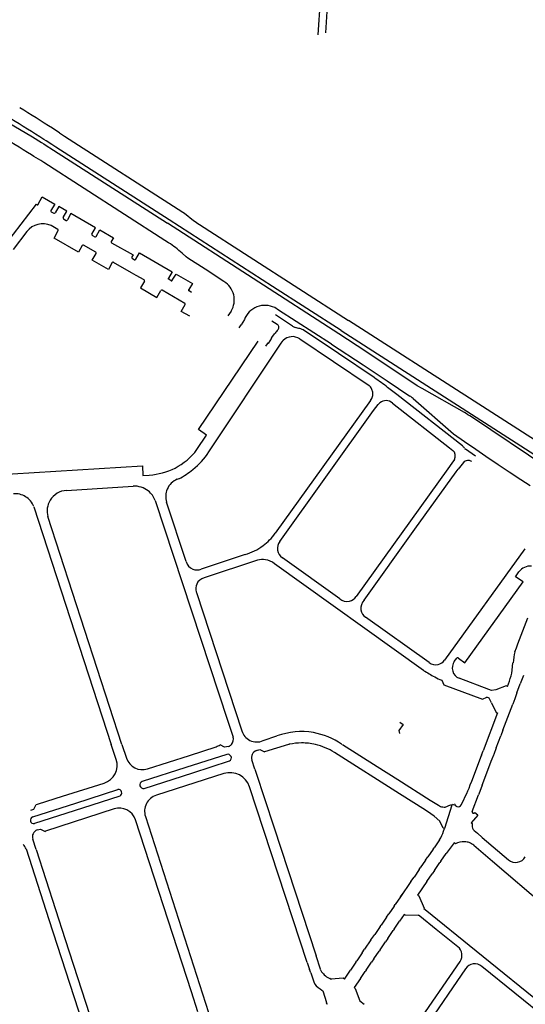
# Model space of a CAD drawing. Extents: x 148869 to 161638, y 453607 to 469810.
# Tile 943 of 1056: x 159135.68 to 159138.39, y 459859.43 to 459864.7. Entities that reach past the tile are written whole.
import ezdxf

# ---------------------------------------------------------------- set-up
doc = ezdxf.new("R2010")
doc.units = 0
doc.layers.add('LKI_V01_KANTRIJWEG', color=252, linetype='CONTINUOUS')

msp = doc.modelspace()

# ---------------------------------------------------------------- linework, layer by layer
at = {"layer": 'LKI_V01_KANTRIJWEG'}
for p, q in [((159137.3178, 459864.628), (159137.3283, 459864.7979)), ((159137.3178, 459864.628), (159137.3283, 459864.7979)), ((159135.8683, 459864.1085), (159135.8559, 459864.1164)), ((159135.8683, 459864.1085), (159135.8559, 459864.1164)), ((159135.8935, 459864.0922), (159135.8683, 459864.1085)), ((159135.8935, 459864.0922), (159135.8683, 459864.1085)), ((159135.8218, 459864.0494), (159135.8094, 459864.0573)), ((159135.8218, 459864.0494), (159135.8094, 459864.0573)), ((159135.8519, 459864.0301), (159135.8218, 459864.0494)), ((159135.8519, 459864.0301), (159135.8218, 459864.0494)), ((159135.8935, 459864.0922), (159135.9205, 459864.0748)), ((159135.8935, 459864.0922), (159135.9205, 459864.0748)), ((159135.9205, 459864.0748), (159136.5531, 459863.668)), ((159135.9205, 459864.0748), (159136.5531, 459863.668)), ((159135.7966, 459864.0411), (159135.809, 459864.0332)), ((159135.7966, 459864.0411), (159135.809, 459864.0332)), ((159135.809, 459864.0332), (159135.8164, 459864.0285)), ((159135.809, 459864.0332), (159135.8164, 459864.0285)), ((159135.8164, 459864.0285), (159135.8614, 459863.9997)), ((159135.8164, 459864.0285), (159135.8614, 459863.9997)), ((159135.8741, 459864.0159), (159135.8519, 459864.0301)), ((159135.8741, 459864.0159), (159135.8519, 459864.0301)), ((159135.8614, 459863.9997), (159136.4709, 459863.6083)), ((159135.8614, 459863.9997), (159136.4709, 459863.6083)), ((159136.4796, 459863.6266), (159135.8741, 459864.0159)), ((159136.4796, 459863.6266), (159135.8741, 459864.0159)), ((159135.7564, 459863.9664), (159135.7438, 459863.9743)), ((159135.7564, 459863.9664), (159135.7438, 459863.9743)), ((159135.7928, 459863.9434), (159135.7564, 459863.9664)), ((159135.7928, 459863.9434), (159135.7564, 459863.9664)), ((159135.8089, 459863.9331), (159135.7928, 459863.9434)), ((159135.8089, 459863.9331), (159135.7928, 459863.9434)), ((159136.4575, 459863.5165), (159135.8089, 459863.9331)), ((159136.4575, 459863.5165), (159135.8089, 459863.9331)), ((159135.8493, 459863.6702), (159135.8633, 459863.6619)), ((159135.8493, 459863.6702), (159135.8633, 459863.6619)), ((159135.9148, 459863.6319), (159135.9287, 459863.624)), ((159135.9148, 459863.6319), (159135.9287, 459863.624)), ((159135.885, 459863.5754), (159135.8483, 459863.5966)), ((159135.885, 459863.5754), (159135.8483, 459863.5966)), ((159137.3887, 459863.0164), (159136.4709, 459863.6083)), ((159137.3887, 459863.0164), (159136.4709, 459863.6083)), ((159136.6419, 459863.6015), (159137.4399, 459863.0884)), ((159136.6419, 459863.6015), (159137.4399, 459863.0884)), ((159135.719, 459863.5642), (159135.6456, 459863.4672)), ((159135.719, 459863.5642), (159135.6456, 459863.4672)), ((159136.0693, 459863.5434), (159136.0827, 459863.5361)), ((159136.0693, 459863.5434), (159136.0827, 459863.5361)), ((159136.477, 459863.5037), (159136.4575, 459863.5165)), ((159136.477, 459863.5037), (159136.4575, 459863.5165)), ((159136.0223, 459863.4914), (159136.0221, 459863.4916)), ((159136.0223, 459863.4914), (159136.0221, 459863.4916)), ((159136.0873, 459863.454), (159136.0223, 459863.4914)), ((159136.0873, 459863.454), (159136.0223, 459863.4914)), ((159136.0886, 459863.4532), (159136.0873, 459863.454)), ((159136.0886, 459863.4532), (159136.0873, 459863.454)), ((159136.282, 459863.421), (159136.2954, 459863.4132)), ((159136.282, 459863.421), (159136.2954, 459863.4132)), ((159136.5718, 459863.4285), (159136.5492, 459863.4483)), ((159136.5718, 459863.4285), (159136.5492, 459863.4483)), ((159136.1827, 459863.3991), (159136.1817, 459863.3996)), ((159136.1827, 459863.3991), (159136.1817, 459863.3996)), ((159136.2791, 459863.3438), (159136.1827, 459863.3991)), ((159136.2791, 459863.3438), (159136.1827, 459863.3991)), ((159136.7733, 459863.2967), (159136.6722, 459863.3624)), ((159136.7733, 459863.2967), (159136.6722, 459863.3624)), ((159136.3039, 459863.3295), (159136.2791, 459863.3438)), ((159136.3039, 459863.3295), (159136.2791, 459863.3438)), ((159136.347, 459863.3048), (159136.3039, 459863.3295)), ((159136.347, 459863.3048), (159136.3039, 459863.3295)), ((159136.4912, 459863.301), (159136.4756, 459863.3102)), ((159136.4912, 459863.301), (159136.4756, 459863.3102)), ((159136.3485, 459863.2981), (159136.3276, 459863.262)), ((159136.3485, 459863.2981), (159136.3276, 459863.262)), ((159136.564, 459863.1797), (159136.4424, 459863.2497)), ((159136.564, 459863.1797), (159136.4424, 459863.2497)), ((159136.587, 459863.2461), (159136.5855, 459863.247)), ((159136.587, 459863.2461), (159136.5855, 459863.247)), ((159136.6003, 459863.2385), (159136.587, 459863.2461)), ((159136.6003, 459863.2385), (159136.587, 459863.2461)), ((159136.8118, 459863.1381), (159136.7946, 459863.1131)), ((159136.8118, 459863.1381), (159136.7946, 459863.1131)), ((159137.1403, 459863.0574), (159137.0492, 459863.1186)), ((159137.1403, 459863.0574), (159137.0492, 459863.1186)), ((159136.854, 459863.0488), (159136.8655, 459863.0651)), ((159136.854, 459863.0488), (159136.8655, 459863.0651)), ((159136.8827, 459863.0927), (159136.8655, 459863.0651)), ((159136.8827, 459863.0927), (159136.8655, 459863.0651)), ((159137.029, 459863.0871), (159137.0583, 459863.0683)), ((159137.029, 459863.0871), (159137.0583, 459863.0683)), ((159137.1403, 459863.0574), (159137.1437, 459863.0552)), ((159137.1403, 459863.0574), (159137.1437, 459863.0552)), ((159137.1437, 459863.0552), (159137.1473, 459863.0534)), ((159137.1437, 459863.0552), (159137.1473, 459863.0534)), ((159137.1473, 459863.0534), (159137.151, 459863.052)), ((159137.1473, 459863.0534), (159137.151, 459863.052)), ((159137.151, 459863.052), (159137.1548, 459863.0511)), ((159137.151, 459863.052), (159137.1548, 459863.0511)), ((159137.1743, 459863.0461), (159137.1548, 459863.0511)), ((159137.1743, 459863.0461), (159137.1548, 459863.0511)), ((159137.0631, 459863.0401), (159137.0574, 459863.0339)), ((159137.0631, 459863.0401), (159137.0574, 459863.0339)), ((159137.4009, 459863.0343), (159138.5773, 459862.2775)), ((159137.4009, 459863.0343), (159138.5773, 459862.2775)), ((159136.6921, 459862.3847), (159137.0799, 459862.9663)), ((159136.6921, 459862.3847), (159137.0799, 459862.9663)), ((159137.0799, 459862.9663), (159137.0909, 459862.9813)), ((159137.0799, 459862.9663), (159137.0909, 459862.9813)), ((159137.8332, 459862.7237), (159137.8075, 459862.7385)), ((159137.8332, 459862.7237), (159137.8075, 459862.7385)), ((159138.0597, 459862.5953), (159137.8332, 459862.7237)), ((159138.0597, 459862.5953), (159137.8332, 459862.7237)), ((159137.5581, 459862.6602), (159137.0482, 459861.9493)), ((159137.5581, 459862.6602), (159137.0482, 459861.9493)), ((159137.5731, 459862.6072), (159137.5975, 459862.6384)), ((159137.5731, 459862.6072), (159137.5975, 459862.6384)), ((159137.6078, 459862.6475), (159137.5975, 459862.6384)), ((159137.6078, 459862.6475), (159137.5975, 459862.6384)), ((159137.785, 459862.6705), (159138.002, 459862.4823)), ((159137.785, 459862.6705), (159138.002, 459862.4823)), ((159137.0727, 459861.9058), (159137.5731, 459862.6072)), ((159137.0727, 459861.9058), (159137.5731, 459862.6072)), ((159138.5642, 459862.2586), (159138.0975, 459862.5721)), ((159138.5642, 459862.2586), (159138.0975, 459862.5721)), ((159136.6288, 459862.3972), (159136.6797, 459862.4741)), ((159136.6288, 459862.3972), (159136.6797, 459862.4741)), ((159138.002, 459862.4823), (159138.061, 459862.4404)), ((159138.002, 459862.4823), (159138.061, 459862.4404)), ((159138.061, 459862.4404), (159138.1203, 459862.3991)), ((159138.061, 459862.4404), (159138.1203, 459862.3991)), ((159138.1189, 459862.3614), (159138.0659, 459862.3989)), ((159138.1189, 459862.3614), (159138.0659, 459862.3989)), ((159138.1203, 459862.3991), (159138.174, 459862.3623)), ((159138.1203, 459862.3991), (159138.174, 459862.3623)), ((159138.174, 459862.3623), (159138.2399, 459862.3178)), ((159138.174, 459862.3623), (159138.2399, 459862.3178)), ((159138.2399, 459862.3178), (159138.2985, 459862.2788)), ((159138.2399, 459862.3178), (159138.2985, 459862.2788)), ((159136.3402, 459862.2593), (159136.3741, 459862.2613)), ((159136.3402, 459862.2593), (159136.3741, 459862.2613)), ((159137.9719, 459862.2947), (159137.481, 459861.6114)), ((159137.9719, 459862.2947), (159137.481, 459861.6114)), ((159138.0164, 459862.2781), (159138.0271, 459862.2928)), ((159138.0164, 459862.2781), (159138.0271, 459862.2928)), ((159138.2985, 459862.2788), (159138.3611, 459862.2378)), ((159138.2985, 459862.2788), (159138.3611, 459862.2378)), ((159135.9314, 459862.1789), (159136.2884, 459862.2018)), ((159135.9314, 459862.1789), (159136.2884, 459862.2018)), ((159136.5232, 459862.2388), (159136.5321, 459862.2418)), ((159136.5232, 459862.2388), (159136.5321, 459862.2418)), ((159138.3611, 459862.2378), (159138.4124, 459862.2045)), ((159138.3611, 459862.2378), (159138.4124, 459862.2045)), ((159136.4055, 459862.1243), (159136.7937, 459860.9449)), ((159136.4055, 459862.1243), (159136.7937, 459860.9449)), ((159136.5716, 459861.798), (159136.4664, 459862.1168)), ((159136.5716, 459861.798), (159136.4664, 459862.1168)), ((159135.7559, 459862.0919), (159136.1708, 459860.8195)), ((159135.7559, 459862.0919), (159136.1708, 459860.8195)), ((159136.2275, 459860.8195), (159135.8317, 459862.0386)), ((159136.2275, 459860.8195), (159135.8317, 459862.0386)), ((159136.8872, 459861.8359), (159136.6514, 459861.758)), ((159136.8872, 459861.8359), (159136.6514, 459861.758)), ((159138.3823, 459861.8671), (159137.9537, 459861.2707)), ((159138.3823, 459861.8671), (159137.9537, 459861.2707)), ((159136.953, 459861.8057), (159136.6673, 459861.7107)), ((159136.953, 459861.8057), (159136.6673, 459861.7107)), ((159137.8414, 459861.2155), (159137.0432, 459861.7867)), ((159137.8414, 459861.2155), (159137.0432, 459861.7867)), ((159137.3933, 459861.5989), (159137.0861, 459861.8184)), ((159137.3933, 459861.5989), (159137.0861, 459861.8184)), ((159138.3337, 459861.7174), (159138.3516, 459861.7425)), ((159138.3337, 459861.7174), (159138.3516, 459861.7425)), ((159136.625, 459861.6363), (159136.6264, 459861.632)), ((159136.625, 459861.6363), (159136.6264, 459861.632)), ((159136.6264, 459861.632), (159136.8692, 459860.8922)), ((159136.6264, 459861.632), (159136.8692, 459860.8922)), ((159137.8719, 459861.2577), (159137.5314, 459861.5007)), ((159137.8719, 459861.2577), (159137.5314, 459861.5007)), ((159138.0055, 459861.2642), (159138.0185, 459861.2812)), ((159138.0055, 459861.2642), (159138.0185, 459861.2812)), ((159138.3152, 459861.217), (159138.3197, 459861.2564)), ((159138.3152, 459861.217), (159138.3197, 459861.2564)), ((159137.9384, 459861.1632), (159137.9501, 459861.1394)), ((159137.9384, 459861.1632), (159137.9501, 459861.1394)), ((159138.191, 459861.1132), (159138.0315, 459861.1737)), ((159138.191, 459861.1132), (159138.0315, 459861.1737)), ((159138.2897, 459861.1298), (159138.3004, 459861.1581)), ((159138.2897, 459861.1298), (159138.3004, 459861.1581)), ((159138.3756, 459861.1888), (159138.3586, 459861.1432)), ((159138.3756, 459861.1888), (159138.3586, 459861.1432)), ((159137.9501, 459861.1394), (159138.1561, 459861.0612)), ((159137.9501, 459861.1394), (159138.1561, 459861.0612)), ((159138.2055, 459861.108), (159138.191, 459861.1132)), ((159138.2055, 459861.108), (159138.191, 459861.1132)), ((159138.2287, 459861.1121), (159138.2055, 459861.108)), ((159138.2287, 459861.1121), (159138.2055, 459861.108)), ((159138.3408, 459861.0963), (159138.3293, 459861.0646)), ((159138.3408, 459861.0963), (159138.3293, 459861.0646)), ((159138.3408, 459861.0963), (159138.3586, 459861.1432)), ((159138.3408, 459861.0963), (159138.3586, 459861.1432)), ((159138.1561, 459861.0612), (159138.1805, 459861.0722)), ((159138.1561, 459861.0612), (159138.1805, 459861.0722)), ((159138.1919, 459861.068), (159138.1805, 459861.0722)), ((159138.1919, 459861.068), (159138.1805, 459861.0722)), ((159138.2048, 459861.0427), (159138.1919, 459861.068)), ((159138.2048, 459861.0427), (159138.1919, 459861.068)), ((159138.3293, 459861.0646), (159138.318, 459861.0348)), ((159138.3293, 459861.0646), (159138.318, 459861.0348)), ((159138.2365, 459860.9884), (159138.1603, 459860.7862)), ((159138.2365, 459860.9884), (159138.1603, 459860.7862)), ((159138.2654, 459860.896), (159138.318, 459861.0348)), ((159138.2654, 459860.896), (159138.318, 459861.0348)), ((159136.7937, 459860.9449), (159136.8218, 459860.8594)), ((159136.7937, 459860.9449), (159136.8218, 459860.8594)), ((159138.2654, 459860.896), (159138.2544, 459860.8659)), ((159138.2654, 459860.896), (159138.2544, 459860.8659)), ((159136.9827, 459860.8399), (159137.0569, 459860.8649)), ((159136.9827, 459860.8399), (159137.0569, 459860.8649)), ((159138.2302, 459860.8014), (159138.2544, 459860.8659)), ((159138.2302, 459860.8014), (159138.2544, 459860.8659)), ((159136.1972, 459860.7386), (159136.1708, 459860.8195)), ((159136.1972, 459860.7386), (159136.1708, 459860.8195)), ((159136.2276, 459860.8195), (159136.2517, 459860.746)), ((159136.2276, 459860.8195), (159136.2517, 459860.746)), ((159136.7764, 459860.8047), (159136.7525, 459860.8171)), ((159136.7764, 459860.8047), (159136.7525, 459860.8171)), ((159136.7981, 459860.8095), (159136.7764, 459860.8047)), ((159136.7981, 459860.8095), (159136.7764, 459860.8047)), ((159136.9466, 459860.7869), (159136.9648, 459860.7929)), ((159136.9466, 459860.7869), (159136.9648, 459860.7929)), ((159136.9648, 459860.7929), (159136.9897, 459860.7803)), ((159136.9648, 459860.7929), (159136.9897, 459860.7803)), ((159137.1181, 459860.8195), (159136.9897, 459860.7803)), ((159137.1181, 459860.8195), (159136.9897, 459860.7803)), ((159137.4029, 459860.8209), (159137.4047, 459860.8195)), ((159137.4029, 459860.8209), (159137.4047, 459860.8195)), ((159137.4081, 459860.8195), (159137.593, 459860.7021)), ((159137.4081, 459860.8195), (159137.593, 459860.7021)), ((159138.1512, 459860.7621), (159138.1603, 459860.7862)), ((159138.1512, 459860.7621), (159138.1603, 459860.7862)), ((159138.2302, 459860.8014), (159138.2163, 459860.7653)), ((159138.2302, 459860.8014), (159138.2163, 459860.7653)), ((159136.9392, 459860.6867), (159136.923, 459860.737)), ((159136.9392, 459860.6867), (159136.923, 459860.737)), ((159138.0991, 459860.6234), (159138.1507, 459860.76)), ((159138.0991, 459860.6234), (159138.1507, 459860.76)), ((159138.1512, 459860.7621), (159138.1507, 459860.76)), ((159138.1512, 459860.7621), (159138.1507, 459860.76)), ((159138.1549, 459860.6025), (159138.2065, 459860.7392)), ((159138.1549, 459860.6025), (159138.2065, 459860.7392)), ((159138.2069, 459860.7411), (159138.2065, 459860.7392)), ((159138.2069, 459860.7411), (159138.2065, 459860.7392)), ((159138.2153, 459860.7619), (159138.2069, 459860.7411)), ((159138.2153, 459860.7619), (159138.2069, 459860.7411)), ((159138.2163, 459860.7653), (159138.2153, 459860.7619)), ((159138.2163, 459860.7653), (159138.2153, 459860.7619)), ((159136.9392, 459860.6867), (159136.9445, 459860.6707)), ((159136.9392, 459860.6867), (159136.9445, 459860.6707)), ((159137.593, 459860.7021), (159137.7038, 459860.6318)), ((159137.593, 459860.7021), (159137.7038, 459860.6318)), ((159136.773, 459860.6634), (159136.4118, 459860.5481)), ((159136.773, 459860.6634), (159136.4118, 459860.5481)), ((159137.7038, 459860.6318), (159137.8764, 459860.5223)), ((159137.7038, 459860.6318), (159137.8764, 459860.5223)), ((159138.0911, 459860.6028), (159138.0991, 459860.6234)), ((159138.0911, 459860.6028), (159138.0991, 459860.6234)), ((159137.219, 459859.6533), (159136.9105, 459860.5932)), ((159137.219, 459859.6533), (159136.9105, 459860.5932)), ((159138.1474, 459860.5824), (159138.1381, 459860.5583)), ((159138.1474, 459860.5824), (159138.1381, 459860.5583)), ((159138.1549, 459860.6025), (159138.1474, 459860.5824)), ((159138.1549, 459860.6025), (159138.1474, 459860.5824)), ((159137.8764, 459860.5223), (159137.9119, 459860.4999)), ((159137.8764, 459860.5223), (159137.9119, 459860.4999)), ((159138.0434, 459860.4979), (159138.075, 459860.5625)), ((159138.0434, 459860.4979), (159138.075, 459860.5625)), ((159138.1018, 459860.4617), (159138.1353, 459860.5505)), ((159138.1018, 459860.4617), (159138.1353, 459860.5505)), ((159138.1381, 459860.5583), (159138.1353, 459860.5505)), ((159138.1381, 459860.5583), (159138.1353, 459860.5505)), ((159135.7399, 459860.4675), (159135.7563, 459860.4737)), ((159135.7399, 459860.4675), (159135.7563, 459860.4737)), ((159135.7563, 459860.4737), (159135.7692, 459860.4988)), ((159135.7563, 459860.4737), (159135.7692, 459860.4988)), ((159136.1852, 459860.4745), (159135.8186, 459860.3555)), ((159136.1852, 459860.4745), (159135.8186, 459860.3555)), ((159137.8798, 459860.4485), (159137.8512, 459860.4681)), ((159137.8798, 459860.4485), (159137.8512, 459860.4681)), ((159137.9119, 459860.4999), (159137.9209, 459860.4945)), ((159137.9119, 459860.4999), (159137.9209, 459860.4945)), ((159137.9209, 459860.4945), (159137.9312, 459860.4881)), ((159137.9209, 459860.4945), (159137.9312, 459860.4881)), ((159137.9917, 459860.4942), (159137.9528, 459860.3701)), ((159137.9917, 459860.4942), (159137.9528, 459860.3701)), ((159137.9577, 459860.4849), (159137.9856, 459860.4972)), ((159137.9577, 459860.4849), (159137.9856, 459860.4972)), ((159137.9856, 459860.4972), (159137.9917, 459860.4942)), ((159137.9856, 459860.4972), (159137.9917, 459860.4942)), ((159137.9917, 459860.4942), (159137.9945, 459860.5005)), ((159137.9917, 459860.4942), (159137.9945, 459860.5005)), ((159137.9945, 459860.5005), (159138.0128, 459860.4949)), ((159137.9945, 459860.5005), (159138.0128, 459860.4949)), ((159138.0101, 459860.5021), (159138.0092, 459860.5003)), ((159138.0101, 459860.5021), (159138.0092, 459860.5003)), ((159138.0151, 459860.4891), (159138.0188, 459860.4876)), ((159138.0151, 459860.4891), (159138.0188, 459860.4876)), ((159136.3529, 459860.4337), (159136.6911, 459859.3861)), ((159136.3529, 459860.4337), (159136.6911, 459859.3861)), ((159137.8987, 459860.4365), (159137.8798, 459860.4485)), ((159137.8987, 459860.4365), (159137.8798, 459860.4485)), ((159138.1312, 459860.4421), (159138.0963, 459860.4011)), ((159138.1312, 459860.4421), (159138.0963, 459860.4011)), ((159138.1312, 459860.4421), (159138.1153, 459860.4546)), ((159138.1312, 459860.4421), (159138.1153, 459860.4546)), ((159135.7745, 459860.3623), (159135.7913, 459860.3667)), ((159135.7745, 459860.3623), (159135.7913, 459860.3667)), ((159135.7913, 459860.3667), (159135.816, 459860.354)), ((159135.7913, 459860.3667), (159135.816, 459860.354)), ((159135.8186, 459860.3555), (159135.816, 459860.354)), ((159135.8186, 459860.3555), (159135.816, 459860.354)), ((159137.9528, 459860.3701), (159137.9455, 459860.3725)), ((159137.9528, 459860.3701), (159137.9455, 459860.3725)), ((159137.9482, 459860.3558), (159137.9528, 459860.3701)), ((159137.9482, 459860.3558), (159137.9528, 459860.3701)), ((159138.0963, 459860.4011), (159138.1017, 459860.3962)), ((159138.0963, 459860.4011), (159138.1017, 459860.3962)), ((159138.1017, 459860.3962), (159138.102, 459860.3869)), ((159138.1017, 459860.3962), (159138.102, 459860.3869)), ((159138.1121, 459860.3595), (159138.1208, 459860.3515)), ((159138.1121, 459860.3595), (159138.1208, 459860.3515)), ((159135.7683, 459860.2572), (159135.7505, 459860.3126)), ((159135.7683, 459860.2572), (159135.7505, 459860.3126)), ((159137.9263, 459860.3097), (159137.8977, 459860.2673)), ((159137.9263, 459860.3097), (159137.8977, 459860.2673)), ((159138.1208, 459860.3515), (159138.1291, 459860.3446)), ((159138.1208, 459860.3515), (159138.1291, 459860.3446)), ((159138.1291, 459860.3446), (159138.1552, 459860.3221)), ((159138.1291, 459860.3446), (159138.1552, 459860.3221)), ((159138.1552, 459860.3221), (159138.2954, 459860.2022)), ((159138.1552, 459860.3221), (159138.2954, 459860.2022)), ((159137.8925, 459860.2591), (159137.8644, 459860.2186)), ((159137.8925, 459860.2591), (159137.8644, 459860.2186)), ((159137.8925, 459860.2591), (159137.8977, 459860.2673)), ((159137.8925, 459860.2591), (159137.8977, 459860.2673)), ((159138.0115, 459860.2882), (159138.0055, 459860.2932)), ((159138.0115, 459860.2882), (159138.0055, 459860.2932)), ((159137.8523, 459860.2009), (159137.8238, 459860.1587)), ((159137.8523, 459860.2009), (159137.8238, 459860.1587)), ((159137.8523, 459860.2009), (159137.8644, 459860.2186)), ((159137.8523, 459860.2009), (159137.8644, 459860.2186)), ((159137.9337, 459860.1947), (159137.963, 459860.2369)), ((159137.9337, 459860.1947), (159137.963, 459860.2369)), ((159137.8184, 459860.1514), (159137.7903, 459860.1101)), ((159137.8184, 459860.1514), (159137.7903, 459860.1101)), ((159137.8184, 459860.1514), (159137.8238, 459860.1587)), ((159137.8184, 459860.1514), (159137.8238, 459860.1587)), ((159137.8995, 459860.1451), (159137.8877, 459860.1278)), ((159137.8995, 459860.1451), (159137.8877, 459860.1278)), ((159137.8995, 459860.1451), (159137.9282, 459860.1872)), ((159137.8995, 459860.1451), (159137.9282, 459860.1872)), ((159137.9337, 459860.1947), (159137.9282, 459860.1872)), ((159137.9337, 459860.1947), (159137.9282, 459860.1872)), ((159137.774, 459860.0862), (159137.7903, 459860.1101)), ((159137.774, 459860.0862), (159137.7903, 459860.1101)), ((159137.8589, 459860.0856), (159137.8877, 459860.1278)), ((159137.8589, 459860.0856), (159137.8877, 459860.1278)), ((159137.774, 459860.0862), (159137.718, 459860.0045)), ((159137.774, 459860.0862), (159137.718, 459860.0045)), ((159137.8589, 459860.0856), (159137.8094, 459860.0133)), ((159137.8589, 459860.0856), (159137.8094, 459860.0133)), ((159137.718, 459860.0045), (159137.6893, 459859.9626)), ((159137.718, 459860.0045), (159137.6893, 459859.9626)), ((159137.718, 459860.0045), (159137.7371, 459860.0319)), ((159137.718, 459860.0045), (159137.7371, 459860.0319)), ((159137.8094, 459860.0133), (159137.8156, 459860.0092)), ((159137.8094, 459860.0133), (159137.8156, 459860.0092)), ((159137.6839, 459859.9552), (159137.6552, 459859.9127)), ((159137.6839, 459859.9552), (159137.6552, 459859.9127)), ((159137.6839, 459859.9552), (159137.6893, 459859.9626)), ((159137.6839, 459859.9552), (159137.6893, 459859.9626)), ((159137.8431, 459859.9421), (159137.8501, 459859.936)), ((159137.8431, 459859.9421), (159137.8501, 459859.936)), ((159137.8501, 459859.936), (159138.1232, 459859.7153)), ((159137.8501, 459859.936), (159138.1232, 459859.7153)), ((159137.6433, 459859.8954), (159137.6143, 459859.8531)), ((159137.6433, 459859.8954), (159137.6143, 459859.8531)), ((159137.6433, 459859.8954), (159137.6552, 459859.9127)), ((159137.6433, 459859.8954), (159137.6552, 459859.9127)), ((159137.7382, 459859.9095), (159137.7129, 459859.8732)), ((159137.7382, 459859.9095), (159137.7129, 459859.8732)), ((159137.7445, 459859.9053), (159137.7382, 459859.9095)), ((159137.7445, 459859.9053), (159137.7382, 459859.9095)), ((159137.8209, 459859.9005), (159137.8137, 459859.9057)), ((159137.8209, 459859.9005), (159137.8137, 459859.9057)), ((159137.6094, 459859.8458), (159137.5805, 459859.8034)), ((159137.6094, 459859.8458), (159137.5805, 459859.8034)), ((159137.6094, 459859.8458), (159137.6143, 459859.8531)), ((159137.6094, 459859.8458), (159137.6143, 459859.8531)), ((159137.6844, 459859.8309), (159137.679, 459859.8235)), ((159137.6844, 459859.8309), (159137.679, 459859.8235)), ((159137.6844, 459859.8309), (159137.7129, 459859.8732)), ((159137.6844, 459859.8309), (159137.7129, 459859.8732)), ((159137.56, 459859.7737), (159137.5805, 459859.8034)), ((159137.56, 459859.7737), (159137.5805, 459859.8034)), ((159137.6499, 459859.7808), (159137.6383, 459859.7639)), ((159137.6499, 459859.7808), (159137.6383, 459859.7639)), ((159137.6499, 459859.7808), (159137.679, 459859.8235)), ((159137.6499, 459859.7808), (159137.679, 459859.8235)), ((159137.5125, 459859.7038), (159137.5261, 459859.7238)), ((159137.5125, 459859.7038), (159137.5261, 459859.7238)), ((159137.56, 459859.7737), (159137.5261, 459859.7238)), ((159137.56, 459859.7737), (159137.5261, 459859.7238)), ((159137.6095, 459859.7215), (159137.6383, 459859.7639)), ((159137.6095, 459859.7215), (159137.6383, 459859.7639)), ((159137.289, 459859.6176), (159137.2658, 459859.6878)), ((159137.289, 459859.6176), (159137.2658, 459859.6878)), ((159137.5125, 459859.7038), (159137.4836, 459859.6616)), ((159137.5125, 459859.7038), (159137.4836, 459859.6616)), ((159137.5752, 459859.6722), (159137.5635, 459859.6546)), ((159137.5752, 459859.6722), (159137.5635, 459859.6546)), ((159137.5752, 459859.6722), (159137.6046, 459859.7138)), ((159137.5752, 459859.6722), (159137.6046, 459859.7138)), ((159137.6095, 459859.7215), (159137.6046, 459859.7138)), ((159137.6095, 459859.7215), (159137.6046, 459859.7138)), ((159138.1232, 459859.7153), (159138.8073, 459859.1594)), ((159138.1232, 459859.7153), (159138.8073, 459859.1594)), ((159137.219, 459859.6533), (159137.2318, 459859.6146)), ((159137.219, 459859.6533), (159137.2318, 459859.6146)), ((159137.4785, 459859.6542), (159137.4496, 459859.6122)), ((159137.4785, 459859.6542), (159137.4496, 459859.6122)), ((159137.4785, 459859.6542), (159137.4836, 459859.6616)), ((159137.4785, 459859.6542), (159137.4836, 459859.6616)), ((159137.5349, 459859.6126), (159137.5635, 459859.6546)), ((159137.5349, 459859.6126), (159137.5635, 459859.6546)), ((159137.7926, 459859.3032), (159138.0365, 459859.659)), ((159137.7926, 459859.3032), (159138.0365, 459859.659)), ((159138.0656, 459859.6196), (159137.8272, 459859.2718)), ((159138.0656, 459859.6196), (159137.8272, 459859.2718)), ((159138.9576, 459858.9798), (159138.1531, 459859.6324)), ((159138.9576, 459858.9798), (159138.1531, 459859.6324)), ((159137.2386, 459859.5977), (159137.2318, 459859.6146)), ((159137.2386, 459859.5977), (159137.2318, 459859.6146)), ((159137.2386, 459859.5977), (159137.254, 459859.5496)), ((159137.2386, 459859.5977), (159137.254, 459859.5496)), ((159137.329, 459859.573), (159137.3398, 459859.5666)), ((159137.329, 459859.573), (159137.3398, 459859.5666)), ((159137.3465, 459859.5624), (159137.3398, 459859.5666)), ((159137.3465, 459859.5624), (159137.3398, 459859.5666)), ((159137.4174, 459859.5645), (159137.4496, 459859.6122)), ((159137.4174, 459859.5645), (159137.4496, 459859.6122)), ((159137.504, 459859.5677), (159137.4698, 459859.5183)), ((159137.504, 459859.5677), (159137.4698, 459859.5183)), ((159137.504, 459859.5677), (159137.5294, 459859.6049)), ((159137.504, 459859.5677), (159137.5294, 459859.6049)), ((159137.5349, 459859.6126), (159137.5294, 459859.6049)), ((159137.5349, 459859.6126), (159137.5294, 459859.6049)), ((159137.2879, 459859.5113), (159137.297, 459859.5049)), ((159137.2879, 459859.5113), (159137.297, 459859.5049)), ((159137.4698, 459859.5183), (159137.476, 459859.5143)), ((159137.4698, 459859.5183), (159137.476, 459859.5143)), ((159137.297, 459859.5049), (159137.3032, 459859.5007)), ((159137.297, 459859.5049), (159137.3032, 459859.5007)), ((159137.3258, 459859.4315), (159137.3231, 459859.4279)), ((159137.3258, 459859.4315), (159137.3231, 459859.4279))]:
    msp.add_line(p, q, dxfattribs=at)
for points in [[(159137.2944, 459864.9016), (159137.291, 459864.8491), (159137.2881, 459864.8035), (159137.2761, 459864.6174)], [(159137.2944, 459864.9016), (159137.291, 459864.8491), (159137.2881, 459864.8035), (159137.2761, 459864.6174)], [(159135.6189, 459864.148), (159135.7488, 459864.0713), (159135.7966, 459864.0411)], [(159135.6189, 459864.148), (159135.7488, 459864.0713), (159135.7966, 459864.0411)], [(159135.78, 459863.7106), (159135.8011, 459863.749), (159135.8677, 459863.711), (159135.848, 459863.6771)], [(159135.78, 459863.7106), (159135.8011, 459863.749), (159135.8677, 459863.711), (159135.848, 459863.6771)], [(159135.6069, 459863.497), (159135.7711, 459863.7097), (159135.7728, 459863.7083)], [(159135.6069, 459863.497), (159135.7711, 459863.7097), (159135.7728, 459863.7083)], [(159135.9138, 459863.6388), (159135.9332, 459863.6725), (159135.8896, 459863.6984), (159135.8695, 459863.6641)], [(159135.9138, 459863.6388), (159135.9332, 459863.6725), (159135.8896, 459863.6984), (159135.8695, 459863.6641)], [(159136.0674, 459863.5504), (159136.0868, 459863.5844), (159135.955, 459863.6599), (159135.9358, 459863.6264)], [(159136.0674, 459863.5504), (159136.0868, 459863.5844), (159135.955, 459863.6599), (159135.9358, 459863.6264)], [(159137.4009, 459863.0343), (159137.0331, 459863.2707), (159136.4796, 459863.6266)], [(159137.4009, 459863.0343), (159137.0331, 459863.2707), (159136.4796, 459863.6266)], [(159136.5539, 459863.668), (159136.5617, 459863.6625), (159136.6112, 459863.6234)], [(159136.5539, 459863.668), (159136.5617, 459863.6625), (159136.6112, 459863.6234)], [(159136.0154, 459863.4897), (159135.9949, 459863.454), (159135.8644, 459863.529), (159135.8871, 459863.5696)], [(159136.0154, 459863.4897), (159135.9949, 459863.454), (159135.8644, 459863.529), (159135.8871, 459863.5696)], [(159136.0892, 459863.538), (159136.1089, 459863.5725), (159136.1816, 459863.5298), (159136.1705, 459863.5105)], [(159136.0892, 459863.538), (159136.1089, 459863.5725), (159136.1816, 459863.5298), (159136.1705, 459863.5105)], [(159136.1722, 459863.504), (159136.2868, 459863.4387), (159136.2804, 459863.428)], [(159136.1722, 459863.504), (159136.2868, 459863.4387), (159136.2804, 459863.428)], [(159136.1761, 459863.3978), (159136.1553, 459863.3616), (159136.0688, 459863.4114), (159136.0896, 459863.4472)], [(159136.1761, 459863.3978), (159136.1553, 459863.3616), (159136.0688, 459863.4114), (159136.0896, 459863.4472)], [(159136.302, 459863.4154), (159136.3221, 459863.4493), (159136.496, 459863.3493), (159136.4759, 459863.3152)], [(159136.302, 459863.4154), (159136.3221, 459863.4493), (159136.496, 459863.3493), (159136.4759, 459863.3152)], [(159136.6722, 459863.3624), (159136.5796, 459863.4208), (159136.5718, 459863.4285)], [(159136.6722, 459863.3624), (159136.5796, 459863.4208), (159136.5718, 459863.4285)], [(159136.4971, 459863.3031), (159136.517, 459863.3368), (159136.6049, 459863.2866), (159136.5853, 459863.2531)], [(159136.4971, 459863.3031), (159136.517, 459863.3368), (159136.6049, 459863.2866), (159136.5853, 459863.2531)], [(159136.3276, 459863.262), (159136.4148, 459863.2119), (159136.4355, 459863.2479)], [(159136.3276, 459863.262), (159136.4148, 459863.2119), (159136.4355, 459863.2479)], [(159136.5904, 459863.1107), (159136.545, 459863.1371), (159136.5656, 459863.1731)], [(159136.5904, 459863.1107), (159136.545, 459863.1371), (159136.5656, 459863.1731)], [(159137.3496, 459862.9615), (159137.0649, 459863.1442), (159137.0452, 459863.1569)], [(159137.3496, 459862.9615), (159137.0649, 459863.1442), (159137.0452, 459863.1569)], [(159138.4392, 459862.4457), (159138.1116, 459862.6564), (159137.4399, 459863.0884)], [(159138.4392, 459862.4457), (159138.1116, 459862.6564), (159137.4399, 459863.0884)], [(159137.0074, 459862.9684), (159137.0116, 459862.9656), (159137.0295, 459862.9928), (159137.0273, 459862.9946), (159137.0405, 459863.0116), (159137.0442, 459863.0165)], [(159137.0074, 459862.9684), (159137.0116, 459862.9656), (159137.0295, 459862.9928), (159137.0273, 459862.9946), (159137.0405, 459863.0116), (159137.0442, 459863.0165)], [(159137.1788, 459862.9895), (159137.3589, 459862.8688), (159137.5502, 459862.7398)], [(159137.1788, 459862.9895), (159137.3589, 459862.8688), (159137.5502, 459862.7398)], [(159137.5789, 459862.7808), (159137.5767, 459862.783), (159137.386, 459862.9114), (159137.1963, 459863.0384)], [(159137.5789, 459862.7808), (159137.5767, 459862.783), (159137.386, 459862.9114), (159137.1963, 459863.0384)], [(159137.8075, 459862.7385), (159137.5332, 459862.9222), (159137.3887, 459863.0164)], [(159137.8075, 459862.7385), (159137.5332, 459862.9222), (159137.3887, 459863.0164)], [(159136.6797, 459862.4741), (159136.6378, 459862.5041), (159136.9555, 459862.9773)], [(159136.6797, 459862.4741), (159136.6378, 459862.5041), (159136.9555, 459862.9773)], [(159137.0074, 459862.9684), (159137.0048, 459862.9628), (159136.9964, 459862.9507)], [(159137.0074, 459862.9684), (159137.0048, 459862.9628), (159136.9964, 459862.9507)], [(159137.3496, 459862.9615), (159137.5189, 459862.8511), (159137.6474, 459862.7654), (159137.768, 459862.684)], [(159137.3496, 459862.9615), (159137.5189, 459862.8511), (159137.6474, 459862.7654), (159137.768, 459862.684)], [(159138.0498, 459862.4167), (159137.6975, 459862.6928), (159137.649, 459862.7301)], [(159138.0498, 459862.4167), (159137.6975, 459862.6928), (159137.649, 459862.7301)], [(159137.6747, 459862.6455), (159137.9797, 459862.4074), (159137.9975, 459862.393)], [(159137.6747, 459862.6455), (159137.9797, 459862.4074), (159137.9975, 459862.393)], [(159135.5176, 459862.2364), (159135.5166, 459862.2599), (159135.6028, 459862.2658), (159135.6416, 459862.2677), (159136.3367, 459862.3097), (159136.3402, 459862.2593)], [(159135.5176, 459862.2364), (159135.5166, 459862.2599), (159135.6028, 459862.2658), (159135.6416, 459862.2677), (159136.3367, 459862.3097), (159136.3402, 459862.2593)], [(159138.0062, 459862.3442), (159137.9931, 459862.3246), (159137.9719, 459862.2947)], [(159138.0062, 459862.3442), (159137.9931, 459862.3246), (159137.9719, 459862.2947)], [(159137.5234, 459861.5912), (159137.7954, 459861.9715), (159138.0164, 459862.2781)], [(159137.5234, 459861.5912), (159137.7954, 459861.9715), (159138.0164, 459862.2781)], [(159138.028, 459861.2812), (159138.0614, 459861.2572), (159138.3738, 459861.6901), (159138.3337, 459861.7174)], [(159138.028, 459861.2812), (159138.0614, 459861.2572), (159138.3738, 459861.6901), (159138.3337, 459861.7174)], [(159138.33, 459861.3154), (159138.3378, 459861.3363), (159138.3449, 459861.3573), (159138.399, 459861.4975)], [(159138.33, 459861.3154), (159138.3378, 459861.3363), (159138.3449, 459861.3573), (159138.399, 459861.4975)], [(159138.2897, 459861.1298), (159138.2826, 459861.1324), (159138.2287, 459861.1121)], [(159138.2897, 459861.1298), (159138.2826, 459861.1324), (159138.2287, 459861.1121)], [(159138.2048, 459861.0427), (159138.23, 459860.9904), (159138.2365, 459860.9884)], [(159138.2048, 459861.0427), (159138.23, 459860.9904), (159138.2365, 459860.9884)], [(159137.715, 459860.9394), (159137.7327, 459860.9269), (159137.7095, 459860.8944), (159137.7121, 459860.879)], [(159137.715, 459860.9394), (159137.7327, 459860.9269), (159137.7095, 459860.8944), (159137.7121, 459860.879)], [(159136.3639, 459860.6889), (159136.5889, 459860.7611), (159136.7317, 459860.8077)], [(159136.3639, 459860.6889), (159136.5889, 459860.7611), (159136.7317, 459860.8077)], [(159137.1228, 459860.8208), (159137.1215, 459860.8195), (159137.1203, 459860.8202), (159137.1181, 459860.8195)], [(159137.1228, 459860.8208), (159137.1215, 459860.8195), (159137.1203, 459860.8202), (159137.1181, 459860.8195)], [(159137.8512, 459860.4681), (159137.7132, 459860.5552), (159137.3646, 459860.7764)], [(159137.8512, 459860.4681), (159137.7132, 459860.5552), (159137.3646, 459860.7764)], [(159136.7886, 459860.7661), (159136.5697, 459860.6958), (159136.3362, 459860.6218)], [(159136.7886, 459860.7661), (159136.5697, 459860.6958), (159136.3362, 459860.6218)], [(159136.346, 459860.5845), (159136.6071, 459860.6677), (159136.8038, 459860.7318)], [(159136.346, 459860.5845), (159136.6071, 459860.6677), (159136.8038, 459860.7318)], [(159136.9445, 459860.6707), (159137.0404, 459860.3792), (159137.2658, 459859.6878)], [(159136.9445, 459860.6707), (159137.0404, 459860.3792), (159137.2658, 459859.6878)], [(159135.7505, 459860.4316), (159135.9809, 459860.5053), (159136.2052, 459860.5786)], [(159135.7505, 459860.4316), (159135.9809, 459860.5053), (159136.2052, 459860.5786)], [(159135.7813, 459860.5017), (159135.9104, 459860.5423), (159136.1319, 459860.6129)], [(159135.7813, 459860.5017), (159135.9104, 459860.5423), (159136.1319, 459860.6129)], [(159138.0817, 459860.579), (159138.0847, 459860.5853), (159138.0911, 459860.6028)], [(159138.0817, 459860.579), (159138.0847, 459860.5853), (159138.0911, 459860.6028)], [(159136.2157, 459860.5436), (159136.0166, 459860.4789), (159135.7593, 459860.3961)], [(159136.2157, 459860.5436), (159136.0166, 459860.4789), (159135.7593, 459860.3961)], [(159136.634, 459859.3891), (159136.599, 459859.4952), (159136.2996, 459860.4162)], [(159136.634, 459859.3891), (159136.599, 459859.4952), (159136.2996, 459860.4162)], [(159137.9455, 459860.3725), (159137.9288, 459860.4084), (159137.8987, 459860.4365)], [(159137.9455, 459860.3725), (159137.9288, 459860.4084), (159137.8987, 459860.4365)], [(159135.715, 459860.2604), (159135.8371, 459859.8837), (159136.082, 459859.1246), (159136.1346, 459858.9638)], [(159135.715, 459860.2604), (159135.8371, 459859.8837), (159136.082, 459859.1246), (159136.1346, 459858.9638)], [(159135.7683, 459860.2572), (159135.9232, 459859.7764), (159136.1852, 459858.9678)], [(159135.7683, 459860.2572), (159135.9232, 459859.7764), (159136.1852, 459858.9678)], [(159138.0859, 459860.2944), (159138.0802, 459860.2961), (159138.0744, 459860.2974)], [(159138.0859, 459860.2944), (159138.0802, 459860.2961), (159138.0744, 459860.2974)], [(159138.1095, 459860.2801), (159138.2096, 459860.1951), (159138.4894, 459859.9556), (159138.7005, 459859.7763), (159138.9805, 459859.5348), (159139.2281, 459859.3231)], [(159138.1095, 459860.2801), (159138.2096, 459860.1951), (159138.4894, 459859.9556), (159138.7005, 459859.7763), (159138.9805, 459859.5348), (159139.2281, 459859.3231)], [(159137.8156, 459860.0092), (159137.844, 459859.9431), (159137.8431, 459859.9421)], [(159137.8156, 459860.0092), (159137.844, 459859.9431), (159137.8431, 459859.9421)], [(159137.8137, 459859.9057), (159137.8131, 459859.9049), (159137.7445, 459859.9053)], [(159137.8137, 459859.9057), (159137.8131, 459859.9049), (159137.7445, 459859.9053)], [(159138.025, 459859.7364), (159137.9093, 459859.8301), (159137.8209, 459859.9005)], [(159138.025, 459859.7364), (159137.9093, 459859.8301), (159137.8209, 459859.9005)], [(159137.4174, 459859.5645), (159137.411, 459859.5688), (159137.3474, 459859.5637), (159137.3465, 459859.5624)], [(159137.4174, 459859.5645), (159137.411, 459859.5688), (159137.3474, 459859.5637), (159137.3465, 459859.5624)], [(159137.476, 459859.5143), (159137.4999, 459859.4482), (159137.5237, 459859.4306), (159137.5225, 459859.4291)], [(159137.476, 459859.5143), (159137.4999, 459859.4482), (159137.5237, 459859.4306), (159137.5225, 459859.4291)], [(159137.3032, 459859.5007), (159137.3214, 459859.438), (159137.3198, 459859.4358), (159137.3258, 459859.4315)], [(159137.3032, 459859.5007), (159137.3214, 459859.438), (159137.3198, 459859.4358), (159137.3258, 459859.4315)]]:
    msp.add_lwpolyline(points, dxfattribs=at)
for centre, radius, start, end in [((159130.3934, 459855.6101), 10.1092, 57.29233, 58.46574), ((159130.3934, 459855.6101), 10.1092, 57.29233, 58.46574), ((159129.5312, 459854.1892), 11.6959, 57.53514, 58.54916), ((159129.5312, 459854.1892), 11.6959, 57.53514, 58.54916), ((159131.2055, 459856.7079), 8.5671, 58.01247, 59.39774), ((159131.2055, 459856.7079), 8.5671, 58.01247, 59.39774), ((159135.7758, 459863.7113), 0.00429, 225.2065, 349.7084), ((159135.7758, 459863.7113), 0.00429, 225.2065, 349.7084), ((159135.854, 459863.6746), 0.00646, 157.2635, 223.215), ((159135.854, 459863.6746), 0.00646, 157.2635, 223.215), ((159135.8645, 459863.6685), 0.00665, 259.9145, 319.1587), ((159135.8645, 459863.6685), 0.00665, 259.9145, 319.1587), ((159135.9198, 459863.6362), 0.00649, 156.1914, 220.862), ((159135.9198, 459863.6362), 0.00649, 156.1914, 220.862), ((159135.9308, 459863.6294), 0.00587, 249.2183, 328.3783), ((159135.9308, 459863.6294), 0.00587, 249.2183, 328.3783), ((159136.8425, 459863.9156), 0.3727, 231.6314, 237.431), ((159136.8425, 459863.9156), 0.3727, 231.6314, 237.431), ((159135.8049, 459863.4958), 0.1098, 66.6946, 141.4613), ((159135.8049, 459863.4958), 0.1098, 66.6946, 141.4613), ((159135.8821, 459863.5711), 0.00526, 343.1715, 56.0745), ((159135.8821, 459863.5711), 0.00526, 343.1715, 56.0745), ((159136.0722, 459863.5479), 0.00541, 152.4129, 236.7691), ((159136.0722, 459863.5479), 0.00541, 152.4129, 236.7691), ((159136.0848, 459863.541), 0.00533, 247.4942, 325.314), ((159136.0848, 459863.541), 0.00533, 247.4942, 325.314), ((159136.0197, 459863.4872), 0.00499, 61.5414, 149.6922), ((159136.0197, 459863.4872), 0.00499, 61.5414, 149.6922), ((159136.1783, 459863.5091), 0.00799, 169.9371, 219.5847), ((159136.1783, 459863.5091), 0.00799, 169.9371, 219.5847), ((159136.2518, 459863.136), 0.4312, 46.3948, 58.5079), ((159136.2518, 459863.136), 0.4312, 46.3948, 58.5079), ((159136.0857, 459863.4497), 0.00458, 327.0279, 51.3147), ((159136.0857, 459863.4497), 0.00458, 327.0279, 51.3147), ((159136.2849, 459863.4254), 0.00521, 149.3588, 237.1768), ((159136.2849, 459863.4254), 0.00521, 149.3588, 237.1768), ((159136.2971, 459863.4191), 0.00609, 254.1315, 323.3147), ((159136.2971, 459863.4191), 0.00609, 254.1315, 323.3147), ((159136.18, 459863.3955), 0.00454, 67.3286, 149.4197), ((159136.18, 459863.3955), 0.00454, 67.3286, 149.4197), ((159136.3434, 459863.3005), 0.0057, 334.7897, 49.9638), ((159136.3434, 459863.3005), 0.0057, 334.7897, 49.9638), ((159136.4785, 459863.3125), 0.00375, 133.7178, 218.3372), ((159136.4785, 459863.3125), 0.00375, 133.7178, 218.3372), ((159136.4931, 459863.3049), 0.00436, 244.2906, 335.4871), ((159136.4931, 459863.3049), 0.00436, 244.2906, 335.4871), ((159136.5883, 459863.2501), 0.00421, 134.4595, 228.3349), ((159136.5883, 459863.2501), 0.00421, 134.4595, 228.3349), ((159136.7141, 459863.1984), 0.1148, 328.3282, 58.9729), ((159136.7141, 459863.1984), 0.1148, 328.3282, 58.9729), ((159136.44, 459863.2446), 0.00555, 64.3956, 143.7161), ((159136.44, 459863.2446), 0.00555, 64.3956, 143.7161), ((159136.5606, 459863.1753), 0.00553, 335.6178, 51.5569), ((159136.5606, 459863.1753), 0.00553, 335.6178, 51.5569), ((159136.9929, 459863.0517), 0.1175, 63.5829, 159.5838), ((159136.9929, 459863.0517), 0.1175, 63.5829, 159.5838), ((159137.0479, 459863.052), 0.0193, 321.9076, 57.4516), ((159137.0479, 459863.052), 0.0193, 321.9076, 57.4516), ((159137.1468, 459862.9329), 0.1165, 64.8857, 76.3436), ((159137.1468, 459862.9329), 0.1165, 64.8857, 76.3436), ((159137.1379, 459862.9589), 0.1101, 136.9914, 148.4106), ((159137.1379, 459862.9589), 0.1101, 136.9914, 148.4106), ((159137.1397, 459862.9335), 0.0683, 55.0573, 135.6055), ((159137.1397, 459862.9335), 0.0683, 55.0573, 135.6055), ((159136.7838, 459861.6059), 1.4186, 52.4184, 55.9117), ((159136.7838, 459861.6059), 1.4186, 52.4184, 55.9117), ((159137.5142, 459862.6975), 0.0555, 28.0747, 49.4963), ((159137.5142, 459862.6975), 0.0555, 28.0747, 49.4963), ((159137.5081, 459862.6963), 0.0617, 324.1548, 345.655), ((159137.5081, 459862.6963), 0.0617, 324.1548, 345.655), ((159137.5138, 459862.6973), 0.0559, 6.8837, 28.1423), ((159137.5138, 459862.6973), 0.0559, 6.8837, 28.1423), ((159137.5079, 459862.6965), 0.062, 345.4894, 6.8858), ((159137.5079, 459862.6965), 0.062, 345.4894, 6.8858), ((159137.6887, 459862.5664), 0.1419, 47.2098, 55.9897), ((159137.6887, 459862.5664), 0.1419, 47.2098, 55.9897), ((159137.6401, 459862.6092), 0.0502, 46.4357, 130.2101), ((159137.6401, 459862.6092), 0.0502, 46.4357, 130.2101), ((159137.785, 459862.1071), 0.5603, 56.1023, 60.6352), ((159137.785, 459862.1071), 0.5603, 56.1023, 60.6352), ((159138.0164, 459862.3785), 0.0507, 30.963, 48.8619), ((159138.0164, 459862.3785), 0.0507, 30.963, 48.8619), ((159136.3545, 459862.6048), 0.3441, 297.1922, 322.8869), ((159136.3545, 459862.6048), 0.3441, 297.1922, 322.8869), ((159136.343, 459862.6144), 0.418, 309.2487, 326.659), ((159136.343, 459862.6144), 0.418, 309.2487, 326.659), ((159137.9738, 459862.3637), 0.0377, 329.0188, 51.1004), ((159137.9738, 459862.3637), 0.0377, 329.0188, 51.1004), ((159138.0823, 459862.4221), 0.0285, 218.0945, 234.7525), ((159138.0823, 459862.4221), 0.0285, 218.0945, 234.7525), ((159138.6099, 459861.868), 0.7212, 140.3046, 143.91), ((159138.6099, 459861.868), 0.7212, 140.3046, 143.91), ((159138.0766, 459862.3106), 0.0282, 115.8347, 140.1271), ((159138.0766, 459862.3106), 0.0282, 115.8347, 140.1271), ((159138.0787, 459862.3077), 0.0316, 95.9431, 117.0094), ((159138.0787, 459862.3077), 0.0316, 95.9431, 117.0094), ((159138.0792, 459862.3054), 0.034, 75.3932, 96.3497), ((159138.0792, 459862.3054), 0.034, 75.3932, 96.3497), ((159138.0793, 459862.3051), 0.0343, 54.9372, 75.7067), ((159138.0793, 459862.3051), 0.0343, 54.9372, 75.7067), ((159136.3544, 459862.605), 0.3443, 273.2786, 297.1816), ((159136.3544, 459862.605), 0.3443, 273.2786, 297.1816), ((159136.3445, 459862.6125), 0.4155, 296.8397, 309.245), ((159136.3445, 459862.6125), 0.4155, 296.8397, 309.245), ((159136.2935, 459862.0823), 0.1197, 51.4247, 92.4699), ((159136.2935, 459862.0823), 0.1197, 51.4247, 92.4699), ((159136.5617, 459862.1467), 0.0998, 112.6949, 156.9386), ((159136.5617, 459862.1467), 0.0998, 112.6949, 156.9386), ((159135.6554, 459862.0533), 0.1079, 58.6318, 94.0577), ((159135.6554, 459862.0533), 0.1079, 58.6318, 94.0577), ((159135.6553, 459862.0536), 0.1077, 20.8753, 58.5226), ((159135.6553, 459862.0536), 0.1077, 20.8753, 58.5226), ((159135.9373, 459862.069), 0.11, 93.086, 148.788), ((159135.9373, 459862.069), 0.11, 93.086, 148.788), ((159136.293, 459862.0819), 0.1203, 20.6677, 51.3433), ((159136.293, 459862.0819), 0.1203, 20.6677, 51.3433), ((159136.5616, 459862.1466), 0.0998, 156.8744, 197.3635), ((159136.5616, 459862.1466), 0.0998, 156.8744, 197.3635), ((159135.9371, 459862.0691), 0.1098, 148.7916, 196.1574), ((159135.9371, 459862.0691), 0.1098, 148.7916, 196.1574), ((159136.7991, 459862.132), 0.3089, 306.3929, 323.7376), ((159136.7991, 459862.132), 0.3089, 306.3929, 323.7376), ((159136.7992, 459862.1315), 0.3084, 286.5682, 306.4318), ((159136.7992, 459862.1315), 0.3084, 286.5682, 306.4318), ((159137.1184, 459861.8681), 0.0593, 140.5192, 188.0217), ((159137.1184, 459861.8681), 0.0593, 140.5192, 188.0217), ((159137.1184, 459861.8681), 0.0592, 187.9641, 237.0247), ((159137.1184, 459861.8681), 0.0592, 187.9641, 237.0247), ((159136.6282, 459861.8115), 0.0582, 193.4254, 248.1096), ((159136.6282, 459861.8115), 0.0582, 193.4254, 248.1096), ((159136.98, 459861.7103), 0.0991, 80.8255, 105.8479), ((159136.98, 459861.7103), 0.0991, 80.8255, 105.8479), ((159136.9799, 459861.7101), 0.0993, 50.4163, 80.7796), ((159136.9799, 459861.7101), 0.0993, 50.4163, 80.7796), ((159136.6283, 459861.8116), 0.0584, 248.0409, 293.2615), ((159136.6283, 459861.8116), 0.0584, 248.0409, 293.2615), ((159138.4126, 459861.6992), 0.0748, 84.7489, 144.5751), ((159138.4126, 459861.6992), 0.0748, 84.7489, 144.5751), ((159136.6809, 459861.6537), 0.0586, 155.8123, 197.3446), ((159136.6809, 459861.6537), 0.0586, 155.8123, 197.3446), ((159136.6809, 459861.6538), 0.0586, 103.379, 155.8182), ((159136.6809, 459861.6538), 0.0586, 103.379, 155.8182), ((159137.4319, 459861.6416), 0.0575, 227.7899, 282.7559), ((159137.4319, 459861.6416), 0.0575, 227.7899, 282.7559), ((159137.4321, 459861.6415), 0.0574, 282.6117, 328.4517), ((159137.4321, 459861.6415), 0.0574, 282.6117, 328.4517), ((159137.5641, 459861.5492), 0.0585, 134.1969, 189.3811), ((159137.5641, 459861.5492), 0.0585, 134.1969, 189.3811), ((159137.5639, 459861.549), 0.0582, 189.1873, 236.0228), ((159137.5639, 459861.549), 0.0582, 189.1873, 236.0228), ((159138.7974, 459861.2034), 0.4806, 166.5252, 173.6695), ((159138.7974, 459861.2034), 0.4806, 166.5252, 173.6695), ((159137.9066, 459861.3026), 0.0567, 232.3062, 282.411), ((159137.9066, 459861.3026), 0.0567, 232.3062, 282.411), ((159137.9066, 459861.303), 0.0571, 282.342, 325.5821), ((159137.9066, 459861.303), 0.0571, 282.342, 325.5821), ((159138.0546, 459861.2294), 0.0602, 144.6333, 197.0551), ((159138.0546, 459861.2294), 0.0602, 144.6333, 197.0551), ((159138.0233, 459861.2764), 0.00679, 88.4222, 135.0618), ((159138.0233, 459861.2764), 0.00679, 88.4222, 135.0618), ((159138.0232, 459861.2766), 0.00656, 44.1246, 88.0688), ((159138.0232, 459861.2766), 0.00656, 44.1246, 88.0688), ((159138.559, 459862.3714), 1.3606, 238.1692, 241.0661), ((159138.559, 459862.3714), 1.3606, 238.1692, 241.0661), ((159138.0546, 459861.2293), 0.0602, 196.9742, 247.3642), ((159138.0546, 459861.2293), 0.0602, 196.9742, 247.3642), ((159138.0618, 459861.2495), 0.2555, 339.0351, 352.6818), ((159138.0618, 459861.2495), 0.2555, 339.0351, 352.6818), ((159138.0761, 459861.5092), 0.3725, 241.8986, 248.2909), ((159138.0761, 459861.5092), 0.3725, 241.8986, 248.2909), ((159136.9478, 459860.9151), 0.0819, 196.2207, 243.9699), ((159136.9478, 459860.9151), 0.0819, 196.2207, 243.9699), ((159137.1879, 459860.5123), 0.3761, 80.1288, 110.3732), ((159137.1879, 459860.5123), 0.3761, 80.1288, 110.3732), ((159137.1877, 459860.512), 0.3765, 55.1356, 80.1103), ((159137.1877, 459860.512), 0.3765, 55.1356, 80.1103), ((159136.7838, 459860.8469), 0.04, 316.8327, 18.2192), ((159136.7838, 459860.8469), 0.04, 316.8327, 18.2192), ((159136.9489, 459860.9162), 0.0834, 243.6606, 293.8954), ((159136.9489, 459860.9162), 0.0834, 243.6606, 293.8954), ((159136.6969, 459860.9122), 0.1102, 288.4233, 300.2981), ((159136.6969, 459860.9122), 0.1102, 288.4233, 300.2981), ((159136.7837, 459860.8469), 0.0401, 291.052, 316.8607), ((159136.7837, 459860.8469), 0.0401, 291.052, 316.8607), ((159136.961, 459860.7495), 0.04, 111.0396, 198.1979), ((159136.961, 459860.7495), 0.04, 111.0396, 198.1979), ((159137.1897, 459860.4931), 0.3345, 90.1225, 101.5386), ((159137.1897, 459860.4931), 0.3345, 90.1225, 101.5386), ((159137.1896, 459860.4925), 0.3351, 77.4398, 90.0974), ((159137.1896, 459860.4925), 0.3351, 77.4398, 90.0974), ((159137.1929, 459860.5123), 0.315, 56.958, 77.1782), ((159137.1929, 459860.5123), 0.315, 56.958, 77.1782), ((159136.1014, 459860.7086), 0.1004, 287.6972, 17.3815), ((159136.1014, 459860.7086), 0.1004, 287.6972, 17.3815), ((159136.3365, 459860.7738), 0.0893, 198.1559, 287.8431), ((159136.3365, 459860.7738), 0.0893, 198.1559, 287.8431), ((159136.7941, 459860.748), 0.0189, 300.8282, 106.9636), ((159136.7941, 459860.748), 0.0189, 300.8282, 106.9636), ((159136.3429, 459860.6036), 0.0194, 110.4376, 279.1884), ((159136.3429, 459860.6036), 0.0194, 110.4376, 279.1884), ((159136.8062, 459860.5588), 0.1098, 18.264, 107.6332), ((159136.8062, 459860.5588), 0.1098, 18.264, 107.6332), ((159136.2086, 459860.5606), 0.0183, 292.5867, 100.7276), ((159136.2086, 459860.5606), 0.0183, 292.5867, 100.7276), ((159137.9882, 459860.6072), 0.0977, 332.753, 343.2015), ((159137.9882, 459860.6072), 0.0977, 332.753, 343.2015), ((159136.4394, 459860.4616), 0.0908, 107.6661, 197.8899), ((159136.4394, 459860.4616), 0.0908, 107.6661, 197.8899), ((159135.7556, 459860.5833), 0.0855, 279.2045, 287.5507), ((159135.7556, 459860.5833), 0.0855, 279.2045, 287.5507), ((159136.2132, 459860.388), 0.0909, 18.072, 107.9437), ((159136.2132, 459860.388), 0.0909, 18.072, 107.9437), ((159137.9524, 459860.5531), 0.0684, 251.8831, 274.3888), ((159137.9524, 459860.5531), 0.0684, 251.8831, 274.3888), ((159138.0175, 459860.4934), 0.0049, 162.4695, 240.893), ((159138.0175, 459860.4934), 0.0049, 162.4695, 240.893), ((159138.0251, 459860.5069), 0.0203, 252.0615, 333.8043), ((159138.0251, 459860.5069), 0.0203, 252.0615, 333.8043), ((159138.1091, 459860.4593), 0.00767, 161.6984, 323.0735), ((159138.1091, 459860.4593), 0.00767, 161.6984, 323.0735), ((159135.7557, 459860.414), 0.0183, 106.6643, 281.1348), ((159135.7557, 459860.414), 0.0183, 106.6643, 281.1348), ((159135.7886, 459860.3248), 0.04, 110.6334, 197.8518), ((159135.7886, 459860.3248), 0.04, 110.6334, 197.8518), ((159137.7597, 459860.4173), 0.1983, 327.1313, 341.9265), ((159137.7597, 459860.4173), 0.1983, 327.1313, 341.9265), ((159138.1334, 459860.3829), 0.0316, 172.8758, 227.8319), ((159138.1334, 459860.3829), 0.0316, 172.8758, 227.8319), ((159135.6623, 459860.2436), 0.0553, 17.6713, 48.2266), ((159135.6623, 459860.2436), 0.0553, 17.6713, 48.2266), ((159139.1419, 459859.3891), 1.452, 141.4954, 144.281), ((159139.1419, 459859.3891), 1.452, 141.4954, 144.281), ((159138.0607, 459860.1785), 0.1203, 90.3136, 114.1561), ((159138.0607, 459860.1785), 0.1203, 90.3136, 114.1561), ((159138.0618, 459860.2408), 0.058, 77.3617, 91.6825), ((159138.0618, 459860.2408), 0.058, 77.3617, 91.6825), ((159138.0624, 459860.2293), 0.0693, 47.1741, 70.1362), ((159138.0624, 459860.2293), 0.0693, 47.1741, 70.1362), ((159138.3338, 459860.2471), 0.0591, 229.4689, 331.1565), ((159138.3338, 459860.2471), 0.0591, 229.4689, 331.1565), ((159137.989, 459859.6915), 0.0576, 325.6879, 51.3237), ((159137.989, 459859.6915), 0.0576, 325.6879, 51.3237), ((159137.37, 459859.65), 0.0873, 201.8404, 241.9605), ((159137.37, 459859.65), 0.0873, 201.8404, 241.9605), ((159138.1153, 459859.5857), 0.0601, 50.9638, 145.6246), ((159138.1153, 459859.5857), 0.0601, 50.9638, 145.6246), ((159137.3189, 459859.573), 0.069, 199.8462, 243.2624), ((159137.3189, 459859.573), 0.069, 199.8462, 243.2624)]:
    msp.add_arc(centre, radius, start, end, dxfattribs=at)

doc.saveas('drawing.dxf')
